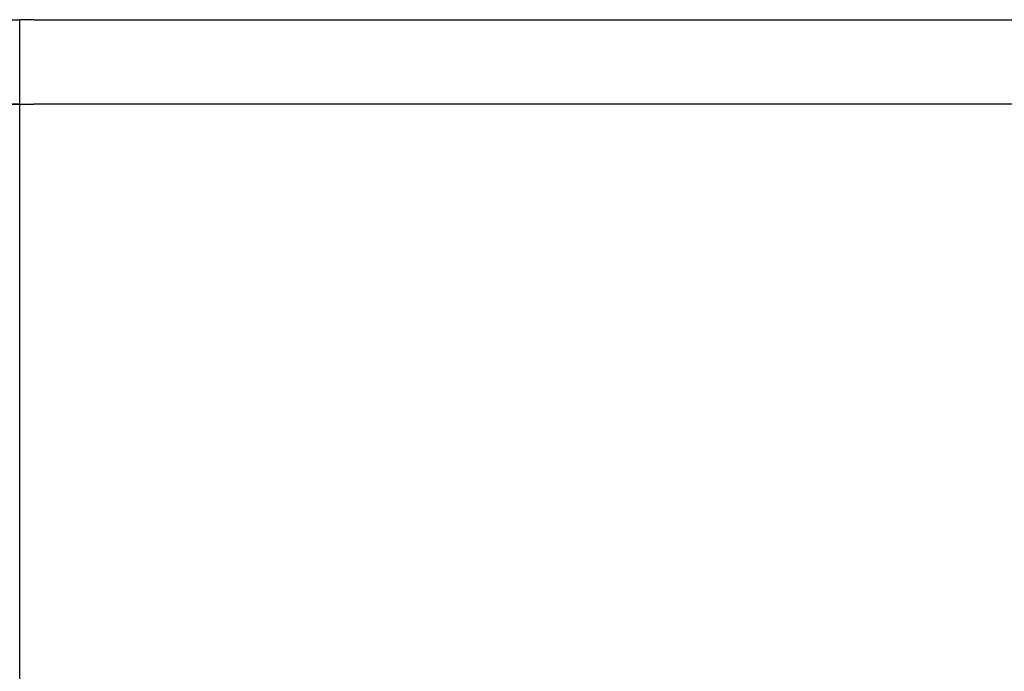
# Model space of a CAD drawing. Extents: x 1107 to 4046, y 937 to 3355.
# Tile 417 of 656: x 2125 to 2160, y 2741 to 2764. Entities that reach past the tile are written whole.
import ezdxf

# ---------------------------------------------------------------- set-up
doc = ezdxf.new("R2010")
doc.units = 0
doc.layers.add('KF_VIDA_L___C_REAR', color=7, linetype='CONTINUOUS')

# ---------------------------------------------------------------- blocks, each defined once
blk = doc.blocks.new('KF_VIDA_L___C_REAR')
at = {"layer": 'KF_VIDA_L___C_REAR'}
for p, q in [((-63, 1075), (-62, 1075)), ((-61.5, 1075), (-62, 1075)), ((-62, 1072), (-62, 1075)), ((-61.5, 1075), (61.5, 1075)), ((-62, 1072), (-63, 1072)), ((-63, 1072), (-62, 1072)), ((-62, 1072), (-61.5, 1072)), ((-62, 908), (-62, 1072)), ((61.5, 1072), (-61.5, 1072)), ((61.5, 1072), (-61.5, 1072))]:
    blk.add_line(p, q, dxfattribs=at)

msp = doc.modelspace()

# ---------------------------------------------------------------- block references
at = {"layer": 'KF_VIDA_L___C_REAR'}
msp.add_blockref('KF_VIDA_L___C_REAR', (2186.979, 1689.213), dxfattribs=at)

doc.saveas('drawing.dxf')
